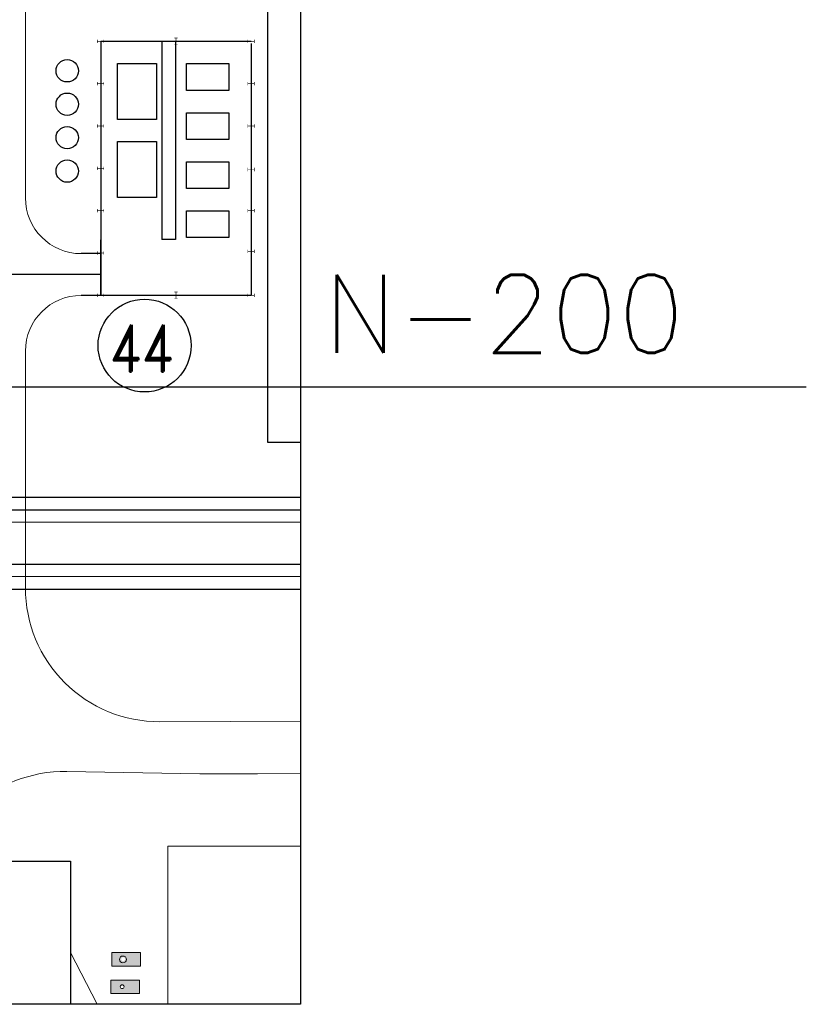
# Model space of a CAD drawing. Extents: x 18893 to 3351893, y -610358 to 406739.
# Tile 316 of 319: x 2176146 to 2246698, y -62790 to 25580. Entities that reach past the tile are written whole.
import ezdxf

# ---------------------------------------------------------------- set-up
doc = ezdxf.new("R2010")
doc.units = 0
doc.header["$LTSCALE"] = 800
doc.header["$MEASUREMENT"] = 0
for name, pattern in [('CENTER', [2, 1.25, -0.25, 0.25, -0.25]), ('CONTINOUS', [0]), ('HIDDEN', [0.375, 0.25, -0.125]), ('PHANTOM', [2.5, 1.25, -0.25, 0.25, -0.25, 0.25, -0.25])]:
    doc.linetypes.add(name, pattern=pattern)
doc.layers.get('0').update_dxf_attribs({"linetype": 'CONTINUOUS'})
doc.layers.add('grid-20m', color=53, linetype='CONTINUOUS')
doc.layers.add('KEY PLAN', color=251, linetype='CONTINUOUS')
doc.layers.add('TEXT', color=3, linetype='CONTINUOUS', lineweight=15)
doc.styles.add('ROMAND', font='romand')
doc.styles.add('ROMANS', font='ISO9.shx', dxfattribs={"width": 0.8})
doc.styles.add('RS', font='romans.shx')
doc.styles.get("Standard").update_dxf_attribs({"font": 'ISO9'})
doc.dimstyles.get("Standard").update_dxf_attribs({"dimtxt": 0.18, "dimasz": 0.18, "dimexe": 0.18, "dimexo": 0.0625, "dimgap": 0.09, "dimtad": 0, "dimtih": 1, "dimtoh": 1, "dimdec": 4, "dimzin": 0, "dimdsep": 46, "dimtxsty": 'Standard', "dimcen": 0.09, "dimadec": 0, "dimazin": 0, "dimtfac": 1, "dimtdec": 4, "dimtofl": 0, "dimtmove": 0, "dimatfit": 3, "dimfxl": 0, "dimtolj": 1, "dimtzin": 0, "dimarcsym": 0})

# ---------------------------------------------------------------- blocks, each defined once
blk = doc.blocks.new('A$C50DA19A9')
at = {"layer": 'KEY PLAN', "linetype": 'Continuous', "ltscale": 10}
for p, q in [((-2400, 0), (-2400, 3800)), ((-2400, 3800), (0, 3800)), ((0, 3800), (0, 0)), ((0, 0), (-2400, 0))]:
    blk.add_line(p, q, dxfattribs=at)
blk = doc.blocks.new('A$C6CC133CD')
at = {"layer": 'KEY PLAN', "linetype": 'Continuous', "ltscale": 10}
for p, q in [((-5000, 0), (-5000, 3500)), ((-5000, 3500), (0, 3500)), ((0, 3500), (0, 0)), ((0, 0), (-5000, 0))]:
    blk.add_line(p, q, dxfattribs=at)
blk = doc.blocks.new('A$C4CF766DB')
at = {"layer": 'KEY PLAN', "linetype": 'Continuous', "const_width": 50}
for points in [[(-150, 300), (150, 300)], [(0, 300), (0, -300)], [(150, -282), (-150, -282)]]:
    blk.add_lwpolyline(points, dxfattribs=at)

msp = doc.modelspace()

# ---------------------------------------------------------------- hatches: boundary and pattern name
at = {"layer": 'KEY PLAN', "lineweight": 15, "ltscale": 0.15}
h = msp.add_hatch(color=256, dxfattribs=at)
h.dxf.hatch_style = 1
h.paths.add_polyline_path([(2185902.98, -58141.93), (2184419.82, -58141.93), (2184419.82, -59360.57), (2185990.17, -59360.57)])
h.paths.add_polyline_path([(2185599.82, -58742.87, -1), (2185258.55, -58742.87, -1)], flags=16)
h.paths.add_polyline_path([(2186978.11, -58141.93), (2185902.98, -58141.93), (2185990.17, -59360.57), (2186978.11, -59360.57)])
h = msp.add_hatch(color=256, dxfattribs=at)
h.dxf.hatch_style = 1
h.paths.add_polyline_path([(2185803.77, -60611.74), (2184320.61, -60611.74), (2184320.61, -61830.37), (2185890.96, -61830.37)])
h.paths.add_polyline_path([(2185500.61, -61212.67, -1), (2185159.34, -61212.67, -1)], flags=16)
h.paths.add_polyline_path([(2186878.9, -60611.74), (2185803.77, -60611.74), (2185890.96, -61830.37), (2186878.9, -61830.37)])

# ---------------------------------------------------------------- linework, layer by layer
at = {"color": 8, "linetype": 'CENTER', "ltscale": 5000}
for p, q in [((2039062.75, -17277.67), (2201338.64, -17277.67)), ((2039062.75, -18402.67), (2201338.64, -18402.67))]:
    msp.add_line(p, q, dxfattribs=at)
at = {"color": 8, "linetype": 'HIDDEN', "ltscale": 10000}
for p, q in [((2051307.97, -23277.67), (2201338.64, -23277.67)), ((2051307.97, -25527.67), (2201338.64, -25527.67))]:
    msp.add_line(p, q, dxfattribs=at)
at = {"linetype": 'CONTINOUS', "lineweight": 15}
msp.add_lwpolyline([(2201338.64, -62789.76), (1958909.84, -62789.76), (1958909.84, 80115.86)], dxfattribs=at)
at = {"layer": 'grid-20m', "linetype": 'PHANTOM', "ltscale": 12000}
msp.add_line((2246697.88, -7402.67), (1958909.84, -7402.67), dxfattribs=at)
at = {"layer": 'KEY PLAN', "linetype": 'CONTINOUS', "lineweight": 15}
for p, q in [((2176657.97, 80115.86), (2176657.97, 9584.91)), ((2176657.97, -4165.09), (2176657.97, -25425.7)), ((2039062.75, -19527.67), (2201338.64, -19527.67)), ((2046807.97, -24402.67), (2201338.64, -24402.67))]:
    msp.add_line(p, q, dxfattribs=at)
at = {"layer": 'KEY PLAN', "ltscale": 0.15}
for p, q in [((2198394.97, -12356.33), (2198394.97, 59558.99)), ((2201338.64, -12356.35), (2198394.97, -12356.33)), ((2172218.78, -49936.02), (2180699.94, -49936.02)), ((2180699.94, -49936.02), (2180699.94, -62789.76))]:
    msp.add_line(p, q, dxfattribs=at)
at = {"layer": 'KEY PLAN', "linetype": 'Continuous', "ltscale": 10}
for p, q in [((2196907.97, 23634.91), (2183407.97, 23634.91)), ((2183407.97, 23634.91), (2183407.97, 834.91)), ((2188907.97, 23634.91), (2188907.97, 5847.85)), ((2190107.97, 23634.91), (2190107.97, 5847.85)), ((2196907.97, 23434.91), (2196907.97, 834.91)), ((2184907.97, 21634.91), (2188407.97, 21634.91)), ((2184907.97, 16634.91), (2184907.97, 21634.91)), ((2188407.97, 21634.91), (2188407.97, 16634.91)), ((2191107.97, 21634.91), (2194907.97, 21634.91)), ((2191107.97, 19234.91), (2191107.97, 21634.91)), ((2194907.97, 21634.91), (2194907.97, 19234.91)), ((2194907.97, 19234.91), (2191107.97, 19234.91)), ((2188407.97, 16634.91), (2184907.97, 16634.91)), ((2183407.97, 834.91), (2183407.97, 5834.91)), ((2190107.97, 5847.85), (2188907.97, 5847.85)), ((2196907.97, 834.91), (2183407.97, 834.91))]:
    msp.add_line(p, q, dxfattribs=at)
at = {"layer": 'KEY PLAN', "linetype": 'Continuous', "lineweight": 30}
for p, q in [((2183407.97, 4584.91), (2181657.97, 4584.91)), ((2183407.97, 834.91), (2181657.97, 834.91))]:
    msp.add_line(p, q, dxfattribs=at)
at = {"layer": 'KEY PLAN', "linetype": 'CENTER', "ltscale": 5000}
msp.add_line((2183407.97, 2709.91), (2172907.97, 2709.91), dxfattribs=at)
at = {"layer": 'KEY PLAN', "lineweight": 15, "ltscale": 0.15}
for p, q in [((2189432.93, -48591.85), (2189432.93, -62789.76)), ((2189432.93, -48591.85), (2201338.64, -48591.85)), ((2184419.82, -58141.93), (2186978.11, -58141.93)), ((2184419.82, -59360.57), (2184419.82, -58141.93)), ((2186978.11, -58141.93), (2186978.11, -59360.57)), ((2186978.11, -59360.57), (2184419.82, -59360.57)), ((2184320.61, -60611.74), (2186878.9, -60611.74)), ((2184320.61, -61830.37), (2184320.61, -60611.74)), ((2186878.9, -60611.74), (2186878.9, -61830.37)), ((2186878.9, -61830.37), (2184320.61, -61830.37))]:
    msp.add_line(p, q, dxfattribs=at)
at = {"layer": 'KEY PLAN'}
msp.add_lwpolyline([(1958633.54, 160926.33), (2201338.64, 160249.93), (2201338.64, -62789.76), (1958633.54, -62789.76)], close=True, dxfattribs=at)
at = {"layer": 'KEY PLAN', "lineweight": 15, "ltscale": 0.15}
msp.add_lwpolyline([(2183091.65, -62789.76), (2180699.94, -58146.83)], dxfattribs=at)
at = {"layer": 'KEY PLAN', "linetype": 'CONTINOUS', "lineweight": 15}
for points in [[(2188706.87, -37425.6, 218537.07), (2201338.64, -37374.13, 218613.21)], [(2201338.64, -42047.54, 218633.92), (2197472.97, -42100.67, 218626), (2192316.97, -42109.67, 218639), (2180375.29, -41893.37, 218559.06)]]:
    msp.add_polyline3d(points, dxfattribs=at)
at = {"layer": 'KEY PLAN', "linetype": 'Continuous', "ltscale": 10}
for centre in [(2180407.97, 20992.75), (2180407.97, 20992.75), (2180407.97, 17992.75), (2180407.97, 17992.75), (2180407.97, 14992.75), (2180407.97, 14992.75), (2180407.97, 11992.75), (2180407.97, 11992.75)]:
    msp.add_circle(centre, 1000, dxfattribs=at)
at = {"layer": 'KEY PLAN', "lineweight": 25, "ltscale": 0.03}
msp.add_circle((2187343.62, -3665.07), 4167.61, dxfattribs=at)
at = {"layer": 'KEY PLAN', "lineweight": 15, "ltscale": 0.15}
for centre, radius in [((2185407.97, -58759.67), 305.39), ((2185329.97, -61212.67), 170.63)]:
    msp.add_circle(centre, radius, dxfattribs=at)
at = {"layer": 'KEY PLAN', "linetype": 'CONTINOUS', "lineweight": 15}
for centre, radius, start, end in [((2181657.97, 9584.91), 5000, 180, 270), ((2181657.97, -4165.09), 5000, 90, 180), ((2188657.97, -25425.7), 12000, 180, 270.2334653), ((2180157.97, -53891.4), 12000, 88.96231, 180)]:
    msp.add_arc(centre, radius, start, end, dxfattribs=at)

# ---------------------------------------------------------------- block references
at = {"layer": 'KEY PLAN', "linetype": 'Continuous'}
for p in [(2190157.97, 23634.91), (2190157.97, 834.91)]:
    msp.add_blockref('A$C4CF766DB', p, dxfattribs=at)
at = {"layer": 'KEY PLAN', "linetype": 'Continuous', "rotation": 90}
for p in [(2183407.97, 23634.91), (2196907.97, 23634.91), (2183407.97, 19834.91), (2196907.97, 19834.91), (2183407.97, 16034.91), (2196907.97, 16034.91), (2183407.97, 12234.91), (2196907.97, 12134.91), (2183407.97, 8434.91), (2196907.97, 8434.91), (2183407.97, 4634.91), (2196907.97, 4784.91), (2183407.97, 834.61), (2196907.97, 834.61)]:
    msp.add_blockref('A$C4CF766DB', p, dxfattribs=at)
at = {"layer": 'KEY PLAN', "linetype": 'Continuous', "ltscale": 10, "rotation": 90}
for name, p in [('A$C50DA19A9', (2194907.97, 17234.91)), ('A$C6CC133CD', (2188407.97, 14634.91)), ('A$C50DA19A9', (2194907.97, 12834.91)), ('A$C50DA19A9', (2194907.97, 8434.91))]:
    msp.add_blockref(name, p, dxfattribs=at)

# ---------------------------------------------------------------- texts
at = {"layer": 'KEY PLAN', "lineweight": 25, "ltscale": 0.03, "style": 'ROMAND', "width": 0.8}
msp.add_text('44', height=4189.801, dxfattribs=at).set_placement((2184173.25, -5984.66))
at = {"layer": 'TEXT', "style": 'RS'}
msp.add_text('N-200', height=7000, dxfattribs=at).set_placement((2203388.15, -4324.39, 524661.02))

# ---------------------------------------------------------------- leaders
at = {"linetype": 'CONTINOUS', "lineweight": 15}
msp.add_leader([(2167084.89, 23635.29), (2196449.79, 38443.02), (2203077.28, 38443.02)], dimstyle='Standard', override={"dimtxt": 350, "dimasz": 3000, "dimexe": 0, "dimexo": 0, "dimgap": 100, "dimtad": 0, "dimtih": 0, "dimtoh": 0, "dimdec": 0, "dimtxsty": 'ROMANS', "dimcen": 0, "dimclrd": 9, "dimclre": 9, "dimclrt": 256, "dimtdec": 0, "dimtix": 1, "dimtofl": 1, "dimatfit": 0}, dxfattribs=at)

doc.saveas('drawing.dxf')
